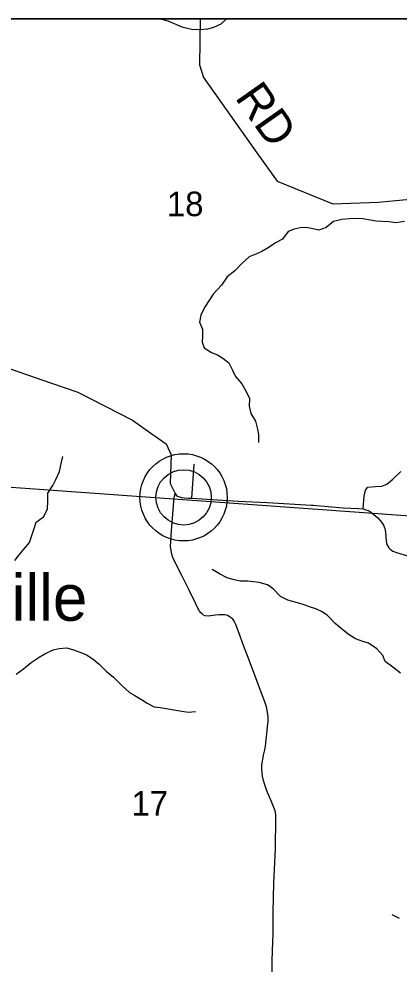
# Model space of a CAD drawing. Extents: x 39.8 to 73.8, y 13 to 35.
# Drawn here: x 46.815 to 47.463, y 32.252 to 33.865 of the extents above; entities that cross this region are included whole.
import ezdxf

# ---------------------------------------------------------------- set-up
doc = ezdxf.new("R2010")
doc.units = 0
for name, color, linetype in [('GM_X_Corporation', 7, 'Continuous'), ('GM_X_County_Road', 7, 'Continuous'), ('GM_X_Minor_River', 7, 'Continuous'), ('GM_X_Section_Text', 7, 'Continuous'), ('GM_X_Township_Road', 7, 'Continuous'), ('GM_X_Township_Road_Text', 7, 'Continuous'), ('GM_X_Unincorporated', 7, 'Continuous'), ('GM_X_Unincorporated_Location', 7, 'Continuous'), ('GM_X_Unincorporated_Text', 7, 'Continuous'), ('SH_Data', 7, 'Continuous')]:
    doc.layers.add(name, color=color, linetype=linetype)

msp = doc.modelspace()

# ---------------------------------------------------------------- linework, layer by layer
at = {"layer": 'GM_X_Corporation'}
msp.add_lwpolyline([(48.663, 33.865), (43.6158, 33.865), (43.5817, 33.4098), (43.5681, 33.1854), (43.5465, 32.861), (43.546, 32.8532), (43.5449, 32.8368), (43.542, 32.7932), (43.5417, 32.788), (43.5004, 32.1696), (43.4879, 31.9992), (43.4604, 31.6234), (43.4594, 31.6102), (43.4278, 31.1804), (43.4119, 30.9413), (43.3611, 30.1764), (43.3611, 30.1536), (43.3561, 30.0855), (43.3525, 30.036), (43.3481, 29.9766)], dxfattribs=at)
for points in [[(47.647, 33.865), (46.6307, 33.865), (46.5718, 33.0824), (47.5774, 33.0099)], [(47.5774, 33.0099), (47.5501, 32.582), (47.5261, 32.1933), (47.514, 31.9975), (46.4973, 32.0662), (46.5718, 33.0824)]]:
    msp.add_lwpolyline(points, close=True, dxfattribs=at)
at = {"layer": 'GM_X_County_Road'}
msp.add_lwpolyline([(46.7734, 33.2768), (46.8703, 33.2431), (46.9156, 33.2281), (47.0085, 33.1799), (47.04, 33.1579), (47.066, 33.14), (47.0747, 33.1207), (47.0727, 33.0722), (47.0812, 33.055), (47.0834, 33.0522), (47.0855, 33.0504), (47.0887, 33.0491), (47.092, 33.0484), (47.097, 33.0477), (47.1038, 33.0472), (47.11, 33.0469), (47.1272, 33.046), (47.1889, 33.0419), (47.2385, 33.0398), (47.3137, 33.0351), (47.3165, 33.0349), (47.3677, 33.0306), (47.3942, 33.0293), (47.4018, 33.0286)], dxfattribs=at)
at = {"layer": 'GM_X_Minor_River'}
for p, q in [((47.3656, 33.5224), (47.3516, 33.519)), ((47.3785, 33.524), (47.3656, 33.5224)), ((47.3913, 33.5244), (47.3785, 33.524)), ((47.4016, 33.5237), (47.3913, 33.5244)), ((47.4144, 33.5215), (47.4016, 33.5237)), ((47.2842, 33.5059), (47.274, 33.502)), ((47.2945, 33.5082), (47.2842, 33.5059)), ((47.3043, 33.509), (47.2945, 33.5082)), ((47.3142, 33.5071), (47.3043, 33.509)), ((47.3267, 33.5045), (47.3142, 33.5071)), ((47.3388, 33.5087), (47.3267, 33.5045)), ((47.3516, 33.519), (47.3388, 33.5087)), ((47.4239, 33.52), (47.4144, 33.5215)), ((47.4459, 33.5185), (47.4239, 33.52)), ((47.458, 33.517), (47.4459, 33.5185)), ((47.4728, 33.5194), (47.458, 33.517)), ((47.274, 33.502), (47.2646, 33.4891)), ((47.2401, 33.4742), (47.2291, 33.4681)), ((47.2525, 33.4826), (47.2401, 33.4742)), ((47.2646, 33.4891), (47.2525, 33.4826)), ((47.2076, 33.459), (47.1947, 33.4472)), ((47.2189, 33.4636), (47.2076, 33.459)), ((47.2291, 33.4681), (47.2189, 33.4636)), ((47.1947, 33.4472), (47.1834, 33.435)), ((47.1834, 33.435), (47.1702, 33.4247)), ((47.1604, 33.4106), (47.1465, 33.3954)), ((47.1702, 33.4247), (47.1604, 33.4106)), ((47.1465, 33.3954), (47.1401, 33.3855)), ((47.1401, 33.3855), (47.1315, 33.3726)), ((47.1315, 33.3726), (47.1251, 33.3593)), ((47.1251, 33.3593), (47.1232, 33.3472)), ((47.1232, 33.3472), (47.1282, 33.3354)), ((47.1282, 33.3354), (47.1283, 33.3229)), ((47.1283, 33.3229), (47.1275, 33.313)), ((47.1275, 33.313), (47.1306, 33.3036)), ((47.1306, 33.3036), (47.1435, 33.2956)), ((47.1435, 33.2956), (47.1534, 33.2919)), ((47.1534, 33.2919), (47.1629, 33.2858)), ((47.1629, 33.2858), (47.1731, 33.2779)), ((47.1731, 33.2779), (47.1792, 33.2654)), ((47.1792, 33.2654), (47.1846, 33.2548)), ((47.1846, 33.2548), (47.1952, 33.2423)), ((47.1952, 33.2423), (47.2025, 33.2291)), ((47.2025, 33.2291), (47.2082, 33.2173)), ((47.2082, 33.2173), (47.2079, 33.204)), ((47.2079, 33.204), (47.2106, 33.1915)), ((47.2106, 33.1915), (47.2186, 33.1787)), ((47.2186, 33.1787), (47.2217, 33.165)), ((47.2217, 33.165), (47.2233, 33.1555)), ((47.2233, 33.1555), (47.2237, 33.1419)), ((46.8876, 33.1082), (46.8898, 33.1184)), ((46.8843, 33.0926), (46.8876, 33.1082)), ((46.8779, 33.0786), (46.8843, 33.0926)), ((46.8726, 33.0687), (46.8779, 33.0786)), ((46.864, 33.0425), (46.8643, 33.0554)), ((46.8643, 33.0554), (46.8726, 33.0687)), ((46.8637, 33.0281), (46.864, 33.0425)), ((46.8566, 33.0152), (46.8637, 33.0281)), ((46.8407, 32.995), (46.8441, 33.006)), ((46.8441, 33.006), (46.8566, 33.0152)), ((46.837, 32.9832), (46.8407, 32.995)), ((46.8329, 32.9711), (46.837, 32.9832)), ((46.8156, 32.9502), (46.8239, 32.9608)), ((46.8239, 32.9608), (46.8329, 32.9711)), ((46.808, 32.9407), (46.8156, 32.9502)), ((46.8493, 32.7754), (46.8591, 32.7815)), ((46.8591, 32.7815), (46.8734, 32.788)), ((46.8734, 32.788), (46.8833, 32.7907)), ((46.8833, 32.7907), (46.8965, 32.7915)), ((46.8965, 32.7915), (46.9083, 32.7881)), ((46.9083, 32.7881), (46.9208, 32.7836)), ((46.9208, 32.7836), (46.9303, 32.7794)), ((46.8225, 32.7556), (46.8357, 32.7666)), ((46.8357, 32.7666), (46.8493, 32.7754)), ((46.9303, 32.7794), (46.9417, 32.7723)), ((46.9417, 32.7723), (46.9516, 32.7636)), ((46.9516, 32.7636), (46.9637, 32.7515)), ((46.81, 32.7468), (46.8225, 32.7556)), ((46.9637, 32.7515), (46.9763, 32.7417)), ((46.9763, 32.7417), (46.9903, 32.7273)), ((46.9903, 32.7273), (47.0033, 32.7156)), ((47.0033, 32.7156), (47.0127, 32.7103)), ((47.0127, 32.7103), (47.0241, 32.7035)), ((47.0241, 32.7035), (47.0336, 32.6971)), ((47.0336, 32.6971), (47.0458, 32.691)), ((47.0458, 32.691), (47.0556, 32.6896)), ((47.0556, 32.6896), (47.0693, 32.6873)), ((47.0693, 32.6873), (47.0791, 32.6858)), ((47.0791, 32.6858), (47.0928, 32.6832)), ((47.0928, 32.6832), (47.1037, 32.6817)), ((47.1037, 32.6817), (47.1162, 32.6829)), ((47.4639, 32.3297), (47.4513, 32.3357))]:
    msp.add_line(p, q, dxfattribs=at)
for points in [[(47.0559, 33.865), (47.0688, 33.8614), (47.0836, 33.8557), (47.093, 33.8516), (47.1093, 33.8475), (47.123, 33.8471), (47.137, 33.8479), (47.1472, 33.8506), (47.16, 33.8567), (47.1692, 33.865)], [(47.4655, 32.7485), (47.4526, 32.7583), (47.4393, 32.7682), (47.4354, 32.7784), (47.4251, 32.7901), (47.4111, 32.7996), (47.4016, 32.8026), (47.3891, 32.8067), (47.3766, 32.815), (47.3644, 32.8248), (47.3542, 32.8331), (47.3405, 32.8471), (47.331, 32.8535), (47.3215, 32.8584), (47.312, 32.8611), (47.2999, 32.8656), (47.2862, 32.8697), (47.2737, 32.8731), (47.2612, 32.8791), (47.2486, 32.892), (47.2388, 32.8992), (47.2247, 32.9033), (47.2149, 32.9044), (47.205, 32.9055), (47.1922, 32.9055), (47.18, 32.9081), (47.1702, 32.9111), (47.1569, 32.9179), (47.1447, 32.9254)]]:
    msp.add_lwpolyline(points, dxfattribs=at)
at = {"layer": 'GM_X_Township_Road'}
msp.add_line((47.11, 33.0469), (47.114, 33.1053), dxfattribs=at)
for points in [[(47.1239, 33.865), (47.1227, 33.7864), (47.1297, 33.7652), (47.2207, 33.6366), (47.2553, 33.5878), (47.3505, 33.5496), (47.4283, 33.5524), (47.4814, 33.5573), (47.6313, 33.6077), (47.7232, 33.6509), (47.8029, 33.7084), (47.8346, 33.7257), (47.8678, 33.7518), (47.8942, 33.7717), (47.9117, 33.7719), (48.001, 33.7561)], [(47.4018, 33.0286), (47.4036, 33.0505), (47.4061, 33.0604), (47.4102, 33.0658), (47.4231, 33.0667), (47.4341, 33.0676), (47.4424, 33.0708), (47.4529, 33.0796), (47.4664, 33.0924)], [(47.2467, 32.2384), (47.2467, 32.2568), (47.2475, 32.2752), (47.2486, 32.3032), (47.2487, 32.3404), (47.2496, 32.39), (47.2523, 32.4485), (47.2532, 32.5012), (47.2531, 32.5063), (47.2526, 32.5105), (47.2517, 32.5134), (47.2498, 32.5192), (47.2452, 32.5307), (47.2389, 32.5449), (47.2366, 32.5507), (47.2335, 32.5595), (47.2319, 32.5654), (47.2304, 32.5724), (47.2296, 32.5785), (47.2292, 32.5847), (47.2293, 32.5918), (47.2307, 32.601), (47.2323, 32.6086), (47.2341, 32.6174), (47.2353, 32.6231), (47.2369, 32.6354), (47.2378, 32.6446), (47.2391, 32.6569), (47.2398, 32.6662), (47.2398, 32.6692), (47.2398, 32.6723), (47.2395, 32.6785), (47.2385, 32.6847), (47.2371, 32.6907), (47.2342, 32.6996), (47.2287, 32.7141), (47.2139, 32.7538), (47.2134, 32.7552), (47.206, 32.7753), (47.1986, 32.7941), (47.1928, 32.8096), (47.1847, 32.8315), (47.1823, 32.8369), (47.1796, 32.8405), (47.1772, 32.843), (47.1735, 32.8453), (47.1705, 32.8468), (47.1669, 32.8477), (47.1611, 32.8481), (47.1559, 32.8481), (47.1497, 32.8473), (47.139, 32.8456), (47.1327, 32.846), (47.1298, 32.8476), (47.1273, 32.8494), (47.1251, 32.8515), (47.1231, 32.8539), (47.1215, 32.8565), (47.12, 32.8592), (47.1159, 32.8676), (47.1054, 32.8901), (47.0926, 32.915), (47.0814, 32.9372), (47.0777, 32.9458), (47.0757, 32.9517), (47.0744, 32.9577), (47.0737, 32.9639), (47.074, 32.9732), (47.0754, 32.9918), (47.0758, 32.998), (47.0774, 33.0197), (47.0789, 33.0418), (47.0795, 33.0468), (47.0802, 33.0505), (47.0812, 33.055)], [(47.4018, 33.0286), (47.4066, 33.0273), (47.4105, 33.0257), (47.4128, 33.0247), (47.4204, 33.0194), (47.4273, 33.0132), (47.4334, 33.0061), (47.4367, 33.0008), (47.439, 32.9951), (47.4397, 32.9917), (47.4403, 32.9891), (47.4411, 32.9736), (47.4426, 32.9679), (47.4439, 32.965), (47.4457, 32.9625), (47.4478, 32.9603), (47.4503, 32.9583), (47.4529, 32.9568), (47.4587, 32.9543), (47.5059, 32.9402)]]:
    msp.add_lwpolyline(points, dxfattribs=at)
at = {"layer": 'GM_X_Unincorporated'}
for radius in [0.0744, 0.0472]:
    msp.add_circle((47.0958, 33.0484), radius, dxfattribs=at)
at = {"layer": 'GM_X_Unincorporated_Location'}
msp.add_line((47.0958, 33.0484), (47.0958, 33.0484), dxfattribs=at)
at = {"layer": 'SH_Data'}
msp.add_line((41.863, 33.865), (48.663, 33.865), dxfattribs=at)

# ---------------------------------------------------------------- texts
at = {"layer": 'GM_X_Section_Text'}
for s, p in [('18', (47.0674, 33.5283)), ('17', (47.007, 32.5051))]:
    msp.add_text(s, height=0.04186, rotation=0, dxfattribs=at).set_placement(p)
at = {"layer": 'GM_X_Township_Road_Text'}
msp.add_text('RD', height=0.05682, rotation=305.1941, dxfattribs=at).set_placement((47.1823, 33.7307))
at = {"layer": 'GM_X_Unincorporated_Text'}
msp.add_text('Maysville', height=0.07898, rotation=0, dxfattribs=at).set_placement((46.4974, 32.8378))

doc.saveas('drawing.dxf')
